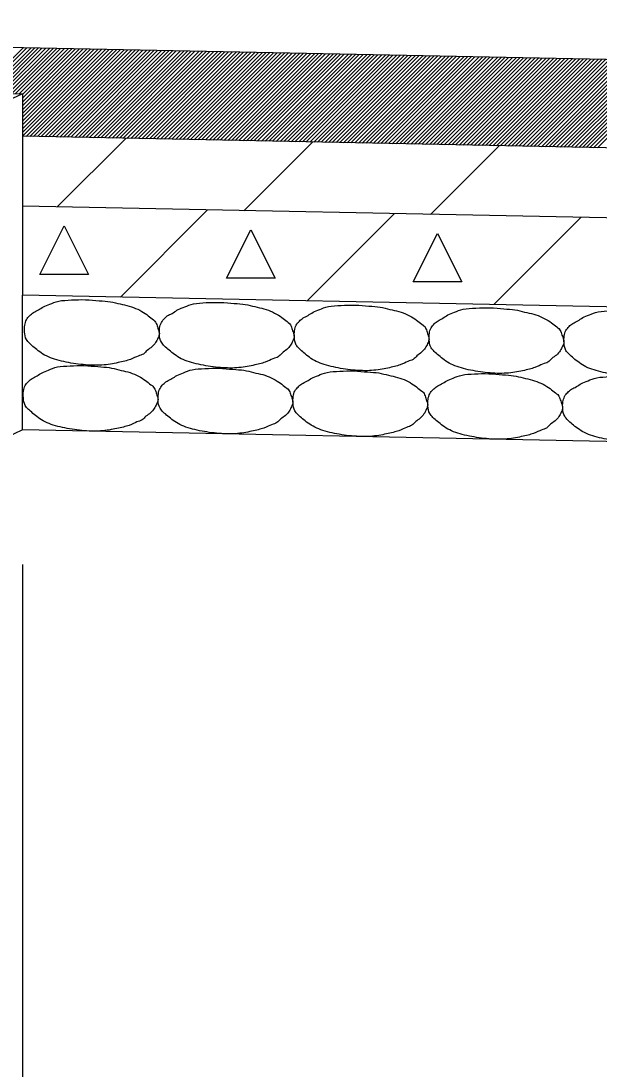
# Model space of a CAD drawing. Extents: x 2263886 to 2266026, y -3122850 to -3121850.
# Drawn here: x 2265513.559 to 2265515.706, y -3122288.973 to -3122285.082 of the extents above; entities that cross this region are included whole.
import ezdxf

# ---------------------------------------------------------------- set-up
doc = ezdxf.new("R2010")
doc.units = 0
doc.layers.add('R_Border Prem', color=7, linetype='Continuous')

msp = doc.modelspace()

# ---------------------------------------------------------------- linework, layer by layer
at = {"layer": 'R_Border Prem'}
for p, q in [((2265513.568, -3122285.1822), (2265508.568, -3122285.0822)), ((2265513.4009, -3122285.3489), (2265513.5676, -3122285.1822)), ((2265513.4148, -3122285.3491), (2265513.5815, -3122285.1824)), ((2265513.4286, -3122285.3494), (2265513.5953, -3122285.1827)), ((2265513.4425, -3122285.3497), (2265513.6092, -3122285.183)), ((2265513.4564, -3122285.35), (2265513.6231, -3122285.1833)), ((2265513.4702, -3122285.3503), (2265513.6369, -3122285.1836)), ((2265513.4841, -3122285.3505), (2265513.6508, -3122285.1838)), ((2265513.498, -3122285.3508), (2265513.6647, -3122285.1841)), ((2265513.5118, -3122285.3511), (2265513.6785, -3122285.1844)), ((2265513.5257, -3122285.3514), (2265513.6924, -3122285.1847)), ((2265513.5395, -3122285.3516), (2265513.7062, -3122285.1849)), ((2265513.5534, -3122285.3519), (2265513.7201, -3122285.1852)), ((2265513.5646, -3122285.3549), (2265513.734, -3122285.1855)), ((2265513.5646, -3122285.369), (2265513.7478, -3122285.1858)), ((2265513.5646, -3122285.3832), (2265513.7617, -3122285.186)), ((2265513.5646, -3122285.3973), (2265513.7756, -3122285.1863)), ((2265513.5646, -3122285.4115), (2265513.7894, -3122285.1866)), ((2265513.5646, -3122285.4256), (2265513.8033, -3122285.1869)), ((2265513.5646, -3122285.4397), (2265513.8172, -3122285.1872)), ((2265513.5646, -3122285.4539), (2265513.831, -3122285.1874)), ((2265513.5646, -3122285.468), (2265513.8449, -3122285.1877)), ((2265513.5646, -3122285.4822), (2265513.8588, -3122285.188)), ((2265513.5646, -3122285.4963), (2265513.8726, -3122285.1883)), ((2265520.568, -3122285.3222), (2265513.568, -3122285.1822)), ((2265513.5647, -3122285.5103), (2265513.8865, -3122285.1885)), ((2265513.5786, -3122285.5106), (2265513.9004, -3122285.1888)), ((2265513.5924, -3122285.5109), (2265513.9142, -3122285.1891)), ((2265513.6063, -3122285.5112), (2265513.9281, -3122285.1894)), ((2265513.6202, -3122285.5114), (2265513.9419, -3122285.1897)), ((2265513.634, -3122285.5117), (2265513.9558, -3122285.1899)), ((2265513.6479, -3122285.512), (2265513.9697, -3122285.1902)), ((2265513.6618, -3122285.5123), (2265513.9835, -3122285.1905)), ((2265513.6756, -3122285.5126), (2265513.9974, -3122285.1908)), ((2265513.6895, -3122285.5128), (2265514.0113, -3122285.191)), ((2265513.7033, -3122285.5131), (2265514.0251, -3122285.1913)), ((2265513.7172, -3122285.5134), (2265514.039, -3122285.1916)), ((2265513.7311, -3122285.5137), (2265514.0529, -3122285.1919)), ((2265513.7449, -3122285.5139), (2265514.0667, -3122285.1921)), ((2265513.7588, -3122285.5142), (2265514.0806, -3122285.1924)), ((2265513.7727, -3122285.5145), (2265514.0945, -3122285.1927)), ((2265513.7865, -3122285.5148), (2265514.1083, -3122285.193)), ((2265513.8004, -3122285.515), (2265514.1222, -3122285.1933)), ((2265513.8143, -3122285.5153), (2265514.1361, -3122285.1935)), ((2265513.8281, -3122285.5156), (2265514.1499, -3122285.1938)), ((2265513.842, -3122285.5159), (2265514.1638, -3122285.1941)), ((2265513.8559, -3122285.5162), (2265514.1777, -3122285.1944)), ((2265513.8697, -3122285.5164), (2265514.1915, -3122285.1946)), ((2265513.8836, -3122285.5167), (2265514.2054, -3122285.1949)), ((2265513.8975, -3122285.517), (2265514.2192, -3122285.1952)), ((2265513.9113, -3122285.5173), (2265514.2331, -3122285.1955)), ((2265513.9252, -3122285.5175), (2265514.247, -3122285.1958)), ((2265513.939, -3122285.5178), (2265514.2608, -3122285.196)), ((2265513.9529, -3122285.5181), (2265514.2747, -3122285.1963)), ((2265513.9668, -3122285.5184), (2265514.2886, -3122285.1966)), ((2265513.9806, -3122285.5187), (2265514.3024, -3122285.1969)), ((2265513.9945, -3122285.5189), (2265514.3163, -3122285.1971)), ((2265514.0084, -3122285.5192), (2265514.3302, -3122285.1974)), ((2265514.0222, -3122285.5195), (2265514.344, -3122285.1977)), ((2265514.0361, -3122285.5198), (2265514.3579, -3122285.198)), ((2265514.05, -3122285.52), (2265514.3718, -3122285.1982)), ((2265514.0638, -3122285.5203), (2265514.3856, -3122285.1985)), ((2265514.0777, -3122285.5206), (2265514.3995, -3122285.1988)), ((2265514.0916, -3122285.5209), (2265514.4134, -3122285.1991)), ((2265514.1054, -3122285.5211), (2265514.4272, -3122285.1994)), ((2265514.1193, -3122285.5214), (2265514.4411, -3122285.1996)), ((2265514.1332, -3122285.5217), (2265514.4549, -3122285.1999)), ((2265514.147, -3122285.522), (2265514.4688, -3122285.2002)), ((2265514.1609, -3122285.5223), (2265514.4827, -3122285.2005)), ((2265514.1748, -3122285.5225), (2265514.4965, -3122285.2007)), ((2265514.1886, -3122285.5228), (2265514.5104, -3122285.201)), ((2265514.2025, -3122285.5231), (2265514.5243, -3122285.2013)), ((2265514.2163, -3122285.5234), (2265514.5381, -3122285.2016)), ((2265514.2302, -3122285.5236), (2265514.552, -3122285.2019)), ((2265514.2441, -3122285.5239), (2265514.5659, -3122285.2021)), ((2265514.2579, -3122285.5242), (2265514.5797, -3122285.2024)), ((2265514.2718, -3122285.5245), (2265514.5936, -3122285.2027)), ((2265514.2857, -3122285.5248), (2265514.6075, -3122285.203)), ((2265514.2995, -3122285.525), (2265514.6213, -3122285.2032)), ((2265514.3134, -3122285.5253), (2265514.6352, -3122285.2035)), ((2265514.3273, -3122285.5256), (2265514.6491, -3122285.2038)), ((2265514.3411, -3122285.5259), (2265514.6629, -3122285.2041)), ((2265514.355, -3122285.5261), (2265514.6768, -3122285.2043)), ((2265514.3689, -3122285.5264), (2265514.6907, -3122285.2046)), ((2265514.3827, -3122285.5267), (2265514.7045, -3122285.2049)), ((2265514.3966, -3122285.527), (2265514.7184, -3122285.2052)), ((2265514.4105, -3122285.5272), (2265514.7322, -3122285.2055)), ((2265514.4243, -3122285.5275), (2265514.7461, -3122285.2057)), ((2265514.4382, -3122285.5278), (2265514.76, -3122285.206)), ((2265514.452, -3122285.5281), (2265514.7738, -3122285.2063)), ((2265514.4659, -3122285.5284), (2265514.7877, -3122285.2066)), ((2265514.4798, -3122285.5286), (2265514.8016, -3122285.2068)), ((2265514.4936, -3122285.5289), (2265514.8154, -3122285.2071)), ((2265514.5075, -3122285.5292), (2265514.8293, -3122285.2074)), ((2265514.5214, -3122285.5295), (2265514.8432, -3122285.2077)), ((2265514.5352, -3122285.5297), (2265514.857, -3122285.208)), ((2265514.5491, -3122285.53), (2265514.8709, -3122285.2082)), ((2265514.563, -3122285.5303), (2265514.8848, -3122285.2085)), ((2265514.5768, -3122285.5306), (2265514.8986, -3122285.2088)), ((2265514.5907, -3122285.5309), (2265514.9125, -3122285.2091)), ((2265514.6046, -3122285.5311), (2265514.9264, -3122285.2093)), ((2265514.6184, -3122285.5314), (2265514.9402, -3122285.2096)), ((2265514.6323, -3122285.5317), (2265514.9541, -3122285.2099)), ((2265514.6462, -3122285.532), (2265514.9679, -3122285.2102)), ((2265514.66, -3122285.5322), (2265514.9818, -3122285.2104)), ((2265514.6739, -3122285.5325), (2265514.9957, -3122285.2107)), ((2265514.6877, -3122285.5328), (2265515.0095, -3122285.211)), ((2265514.7016, -3122285.5331), (2265515.0234, -3122285.2113)), ((2265514.7155, -3122285.5333), (2265515.0373, -3122285.2116)), ((2265514.7293, -3122285.5336), (2265515.0511, -3122285.2118)), ((2265514.7432, -3122285.5339), (2265515.065, -3122285.2121)), ((2265514.7571, -3122285.5342), (2265515.0789, -3122285.2124)), ((2265514.7709, -3122285.5345), (2265515.0927, -3122285.2127)), ((2265514.7848, -3122285.5347), (2265515.1066, -3122285.2129)), ((2265514.7987, -3122285.535), (2265515.1205, -3122285.2132)), ((2265514.8125, -3122285.5353), (2265515.1343, -3122285.2135)), ((2265514.8264, -3122285.5356), (2265515.1482, -3122285.2138)), ((2265514.8403, -3122285.5358), (2265515.1621, -3122285.2141)), ((2265514.8541, -3122285.5361), (2265515.1759, -3122285.2143)), ((2265514.868, -3122285.5364), (2265515.1898, -3122285.2146)), ((2265514.8819, -3122285.5367), (2265515.2036, -3122285.2149)), ((2265514.8957, -3122285.537), (2265515.2175, -3122285.2152)), ((2265514.9096, -3122285.5372), (2265515.2314, -3122285.2154)), ((2265514.9235, -3122285.5375), (2265515.2452, -3122285.2157)), ((2265514.9373, -3122285.5378), (2265515.2591, -3122285.216)), ((2265514.9512, -3122285.5381), (2265515.273, -3122285.2163)), ((2265514.965, -3122285.5383), (2265515.2868, -3122285.2165)), ((2265514.9789, -3122285.5386), (2265515.3007, -3122285.2168)), ((2265514.9928, -3122285.5389), (2265515.3146, -3122285.2171)), ((2265515.0066, -3122285.5392), (2265515.3284, -3122285.2174)), ((2265515.0205, -3122285.5395), (2265515.3423, -3122285.2177)), ((2265515.0344, -3122285.5397), (2265515.3562, -3122285.2179)), ((2265515.0482, -3122285.54), (2265515.37, -3122285.2182)), ((2265515.0621, -3122285.5403), (2265515.3839, -3122285.2185)), ((2265515.076, -3122285.5406), (2265515.3978, -3122285.2188)), ((2265515.0898, -3122285.5408), (2265515.4116, -3122285.219)), ((2265515.1037, -3122285.5411), (2265515.4255, -3122285.2193)), ((2265515.1176, -3122285.5414), (2265515.4394, -3122285.2196)), ((2265515.1314, -3122285.5417), (2265515.4532, -3122285.2199)), ((2265515.1453, -3122285.5419), (2265515.4671, -3122285.2202)), ((2265515.1592, -3122285.5422), (2265515.4809, -3122285.2204)), ((2265515.173, -3122285.5425), (2265515.4948, -3122285.2207)), ((2265515.1869, -3122285.5428), (2265515.5087, -3122285.221)), ((2265515.2007, -3122285.5431), (2265515.5225, -3122285.2213)), ((2265515.2146, -3122285.5433), (2265515.5364, -3122285.2215)), ((2265515.2285, -3122285.5436), (2265515.5503, -3122285.2218)), ((2265515.2423, -3122285.5439), (2265515.5641, -3122285.2221)), ((2265515.2562, -3122285.5442), (2265515.578, -3122285.2224)), ((2265515.2701, -3122285.5444), (2265515.5919, -3122285.2226)), ((2265515.2839, -3122285.5447), (2265515.6057, -3122285.2229)), ((2265515.2978, -3122285.545), (2265515.6196, -3122285.2232)), ((2265515.3117, -3122285.5453), (2265515.6335, -3122285.2235)), ((2265515.3255, -3122285.5456), (2265515.6473, -3122285.2238)), ((2265515.3394, -3122285.5458), (2265515.6612, -3122285.224)), ((2265515.3533, -3122285.5461), (2265515.6751, -3122285.2243)), ((2265515.3671, -3122285.5464), (2265515.6889, -3122285.2246)), ((2265515.381, -3122285.5467), (2265515.7028, -3122285.2249)), ((2265515.3949, -3122285.5469), (2265515.7166, -3122285.2251)), ((2265515.4087, -3122285.5472), (2265515.7305, -3122285.2254)), ((2265515.4226, -3122285.5475), (2265515.7444, -3122285.2257)), ((2265515.4365, -3122285.5478), (2265515.7582, -3122285.226)), ((2265515.4503, -3122285.548), (2265515.7721, -3122285.2263)), ((2265515.4642, -3122285.5483), (2265515.786, -3122285.2265)), ((2265515.478, -3122285.5486), (2265515.7998, -3122285.2268)), ((2265515.4919, -3122285.5489), (2265515.8137, -3122285.2271)), ((2265508.5646, -3122285.2521), (2265513.5646, -3122285.3521)), ((2265515.5058, -3122285.5492), (2265515.8276, -3122285.2274)), ((2265515.5196, -3122285.5494), (2265515.8414, -3122285.2276)), ((2265515.5335, -3122285.5497), (2265515.8553, -3122285.2279)), ((2265515.5474, -3122285.55), (2265515.8692, -3122285.2282)), ((2265515.5612, -3122285.5503), (2265515.883, -3122285.2285)), ((2265515.5751, -3122285.5505), (2265515.8969, -3122285.2287)), ((2265515.589, -3122285.5508), (2265515.9108, -3122285.229)), ((2265515.6028, -3122285.5511), (2265515.9246, -3122285.2293)), ((2265515.6167, -3122285.5514), (2265515.9385, -3122285.2296)), ((2265515.6306, -3122285.5517), (2265515.9524, -3122285.2299)), ((2265515.6444, -3122285.5519), (2265515.9662, -3122285.2301)), ((2265515.6583, -3122285.5522), (2265515.9801, -3122285.2304)), ((2265515.6722, -3122285.5525), (2265515.9939, -3122285.2307)), ((2265515.686, -3122285.5528), (2265516.0078, -3122285.231)), ((2265515.6999, -3122285.553), (2265516.0217, -3122285.2312)), ((2265513.5646, -3122285.3521), (2265511.0768, -3122286.5242)), ((2265513.5646, -3122285.3521), (2265513.5646, -3122285.5103)), ((2265513.5646, -3122285.5103), (2265513.5646, -3122285.7701)), ((2265520.7337, -3122285.6537), (2265513.5646, -3122285.5103)), ((2265513.6937, -3122285.7727), (2265513.9484, -3122285.518)), ((2265514.3869, -3122285.7866), (2265514.6416, -3122285.5319)), ((2265515.0801, -3122285.8005), (2265515.3349, -3122285.5457)), ((2265520.865, -3122285.9162), (2265513.5646, -3122285.7701)), ((2265513.5646, -3122285.7701), (2265513.5646, -3122286.1002)), ((2265514.2523, -3122285.7839), (2265513.9287, -3122286.1075)), ((2265514.9455, -3122285.7978), (2265514.6219, -3122286.1214)), ((2265515.6388, -3122285.8116), (2265515.3152, -3122286.1352)), ((2265521.0317, -3122286.2496), (2265513.5646, -3122286.1002)), ((2265513.5646, -3122286.6003), (2265513.5646, -3122286.1002)), ((2265513.5646, -3122286.6003), (2265511.0768, -3122287.7723)), ((2265532.2124, -3122286.9733), (2265513.5646, -3122286.6003)), ((2265513.5646, -3122287.1004), (2265513.5646, -3122289.9622))]:
    msp.add_line(p, q, dxfattribs=at)
for points in [[(2265513.8095, -3122286.0231), (2265513.6295, -3122286.0231), (2265513.7195, -3122285.8431)], [(2265514.5027, -3122286.037), (2265514.3227, -3122286.037), (2265514.4127, -3122285.857)], [(2265515.196, -3122286.0509), (2265515.016, -3122286.0509), (2265515.106, -3122285.8709)]]:
    msp.add_lwpolyline(points, close=True, dxfattribs=at)
for points in [[(2265514.0538, -3122286.1936), (2265514.0583, -3122286.1978), (2265514.0638, -3122286.2092), (2265514.0683, -3122286.2268), (2265514.0758, -3122286.2426), (2265514.0678, -3122286.2602), (2265514.0605, -3122286.2761), (2265514.0458, -3122286.2933), (2265514.0272, -3122286.304), (2265514.0152, -3122286.321), (2265513.995, -3122286.3245), (2265513.969, -3122286.3394), (2265513.922, -3122286.3507), (2265513.8615, -3122286.3621), (2265513.7904, -3122286.3596), (2265513.7169, -3122286.3481), (2265513.65, -3122286.3287), (2265513.6063, -3122286.293), (2265513.5754, -3122286.2655), (2265513.5724, -3122286.2364), (2265513.5724, -3122286.2113), (2265513.5788, -3122286.1903), (2265513.5913, -3122286.1761), (2265513.6048, -3122286.1641), (2265513.6244, -3122286.156), (2265513.6414, -3122286.1427), (2265513.6659, -3122286.1344), (2265513.6964, -3122286.1202), (2265513.746, -3122286.118), (2265513.7988, -3122286.1156), (2265513.8516, -3122286.1215), (2265513.8924, -3122286.1228), (2265513.9274, -3122286.1335), (2265513.9613, -3122286.1396), (2265513.9934, -3122286.1519), (2265514.0225, -3122286.1685), (2265514.0416, -3122286.1845), (2265514.0549, -3122286.1938), (2265514.0582, -3122286.1982)], [(2265514.5546, -3122286.2036), (2265514.5591, -3122286.2078), (2265514.5646, -3122286.2192), (2265514.5691, -3122286.2368), (2265514.5766, -3122286.2526), (2265514.5686, -3122286.2702), (2265514.5612, -3122286.2861), (2265514.5466, -3122286.3033), (2265514.528, -3122286.314), (2265514.516, -3122286.331), (2265514.4958, -3122286.3345), (2265514.4698, -3122286.3494), (2265514.4228, -3122286.3607), (2265514.3623, -3122286.3722), (2265514.2912, -3122286.3696), (2265514.2177, -3122286.3581), (2265514.1508, -3122286.3387), (2265514.1071, -3122286.303), (2265514.0762, -3122286.2755), (2265514.0732, -3122286.2464), (2265514.0732, -3122286.2214), (2265514.0796, -3122286.2004), (2265514.0921, -3122286.1861), (2265514.1056, -3122286.1742), (2265514.1252, -3122286.166), (2265514.1422, -3122286.1527), (2265514.1667, -3122286.1444), (2265514.1972, -3122286.1302), (2265514.2468, -3122286.128), (2265514.2996, -3122286.1256), (2265514.3524, -3122286.1315), (2265514.3932, -3122286.1329), (2265514.4281, -3122286.1435), (2265514.462, -3122286.1497), (2265514.4942, -3122286.1619), (2265514.5233, -3122286.1785), (2265514.5424, -3122286.1945), (2265514.5557, -3122286.2038), (2265514.559, -3122286.2082)], [(2265515.0553, -3122286.2137), (2265515.0599, -3122286.2178), (2265515.0654, -3122286.2292), (2265515.0699, -3122286.2469), (2265515.0774, -3122286.2627), (2265515.0694, -3122286.2802), (2265515.062, -3122286.2961), (2265515.0474, -3122286.3133), (2265515.0288, -3122286.324), (2265515.0168, -3122286.3411), (2265514.9966, -3122286.3445), (2265514.9705, -3122286.3594), (2265514.9236, -3122286.3707), (2265514.8631, -3122286.3822), (2265514.792, -3122286.3796), (2265514.7185, -3122286.3681), (2265514.6516, -3122286.3487), (2265514.6079, -3122286.3131), (2265514.577, -3122286.2856), (2265514.574, -3122286.2564), (2265514.574, -3122286.2314), (2265514.5803, -3122286.2104), (2265514.5929, -3122286.1961), (2265514.6064, -3122286.1842), (2265514.626, -3122286.176), (2265514.643, -3122286.1627), (2265514.6675, -3122286.1544), (2265514.698, -3122286.1402), (2265514.7476, -3122286.138), (2265514.8004, -3122286.1356), (2265514.8532, -3122286.1415), (2265514.894, -3122286.1429), (2265514.9289, -3122286.1535), (2265514.9628, -3122286.1597), (2265514.995, -3122286.1719), (2265515.024, -3122286.1885), (2265515.0432, -3122286.2045), (2265515.0564, -3122286.2138), (2265515.0598, -3122286.2183)], [(2265515.5561, -3122286.2237), (2265515.5607, -3122286.2278), (2265515.5662, -3122286.2392), (2265515.5706, -3122286.2569), (2265515.5782, -3122286.2727), (2265515.5702, -3122286.2903), (2265515.5628, -3122286.3061), (2265515.5482, -3122286.3234), (2265515.5296, -3122286.334), (2265515.5176, -3122286.3511), (2265515.4974, -3122286.3545), (2265515.4713, -3122286.3694), (2265515.4244, -3122286.3807), (2265515.3638, -3122286.3922), (2265515.2928, -3122286.3896), (2265515.2193, -3122286.3781), (2265515.1524, -3122286.3587), (2265515.1087, -3122286.3231), (2265515.0778, -3122286.2956), (2265515.0748, -3122286.2664), (2265515.0748, -3122286.2414), (2265515.0811, -3122286.2204), (2265515.0937, -3122286.2061), (2265515.1072, -3122286.1942), (2265515.1268, -3122286.186), (2265515.1438, -3122286.1728), (2265515.1682, -3122286.1644), (2265515.1988, -3122286.1502), (2265515.2484, -3122286.148), (2265515.3012, -3122286.1456), (2265515.354, -3122286.1515), (2265515.3947, -3122286.1529), (2265515.4297, -3122286.1635), (2265515.4636, -3122286.1697), (2265515.4958, -3122286.1819), (2265515.5248, -3122286.1985), (2265515.544, -3122286.2146), (2265515.5572, -3122286.2239), (2265515.5605, -3122286.2283)], [(2265516.0569, -3122286.2337), (2265516.0615, -3122286.2378), (2265516.067, -3122286.2492), (2265516.0714, -3122286.2669), (2265516.079, -3122286.2827), (2265516.071, -3122286.3003), (2265516.0636, -3122286.3161), (2265516.049, -3122286.3334), (2265516.0303, -3122286.344), (2265516.0184, -3122286.3611), (2265515.9982, -3122286.3646), (2265515.9721, -3122286.3795), (2265515.9252, -3122286.3908), (2265515.8646, -3122286.4022), (2265515.7935, -3122286.3996), (2265515.7201, -3122286.3881), (2265515.6532, -3122286.3687), (2265515.6095, -3122286.3331), (2265515.5785, -3122286.3056), (2265515.5756, -3122286.2764), (2265515.5756, -3122286.2514), (2265515.5819, -3122286.2304), (2265515.5945, -3122286.2161), (2265515.608, -3122286.2042), (2265515.6276, -3122286.1961), (2265515.6445, -3122286.1828), (2265515.669, -3122286.1744), (2265515.6996, -3122286.1602), (2265515.7492, -3122286.1581), (2265515.802, -3122286.1556), (2265515.8548, -3122286.1615), (2265515.8955, -3122286.1629), (2265515.9305, -3122286.1736), (2265515.9644, -3122286.1797), (2265515.9966, -3122286.192), (2265516.0256, -3122286.2085), (2265516.0448, -3122286.2246), (2265516.058, -3122286.2339), (2265516.0613, -3122286.2383)], [(2265514.0489, -3122286.4382), (2265514.0534, -3122286.4424), (2265514.0589, -3122286.4538), (2265514.0634, -3122286.4714), (2265514.0709, -3122286.4872), (2265514.0629, -3122286.5048), (2265514.0556, -3122286.5207), (2265514.0409, -3122286.5379), (2265514.0223, -3122286.5485), (2265514.0103, -3122286.5656), (2265513.9901, -3122286.5691), (2265513.9641, -3122286.584), (2265513.9171, -3122286.5953), (2265513.8566, -3122286.6067), (2265513.7855, -3122286.6042), (2265513.712, -3122286.5927), (2265513.6451, -3122286.5733), (2265513.6014, -3122286.5376), (2265513.5705, -3122286.5101), (2265513.5676, -3122286.481), (2265513.5675, -3122286.4559), (2265513.5739, -3122286.4349), (2265513.5865, -3122286.4207), (2265513.5999, -3122286.4087), (2265513.6195, -3122286.4006), (2265513.6365, -3122286.3873), (2265513.661, -3122286.379), (2265513.6916, -3122286.3647), (2265513.7411, -3122286.3626), (2265513.7939, -3122286.3602), (2265513.8468, -3122286.3661), (2265513.8875, -3122286.3674), (2265513.9225, -3122286.3781), (2265513.9564, -3122286.3842), (2265513.9885, -3122286.3965), (2265514.0176, -3122286.413), (2265514.0368, -3122286.4291), (2265514.05, -3122286.4384), (2265514.0533, -3122286.4428)], [(2265514.5497, -3122286.4482), (2265514.5542, -3122286.4524), (2265514.5597, -3122286.4638), (2265514.5642, -3122286.4814), (2265514.5717, -3122286.4972), (2265514.5637, -3122286.5148), (2265514.5564, -3122286.5307), (2265514.5417, -3122286.5479), (2265514.5231, -3122286.5586), (2265514.5111, -3122286.5756), (2265514.4909, -3122286.5791), (2265514.4649, -3122286.594), (2265514.4179, -3122286.6053), (2265514.3574, -3122286.6168), (2265514.2863, -3122286.6142), (2265514.2128, -3122286.6027), (2265514.1459, -3122286.5833), (2265514.1022, -3122286.5476), (2265514.0713, -3122286.5201), (2265514.0683, -3122286.491), (2265514.0683, -3122286.466), (2265514.0747, -3122286.445), (2265514.0872, -3122286.4307), (2265514.1007, -3122286.4187), (2265514.1203, -3122286.4106), (2265514.1373, -3122286.3973), (2265514.1618, -3122286.389), (2265514.1923, -3122286.3748), (2265514.2419, -3122286.3726), (2265514.2947, -3122286.3702), (2265514.3475, -3122286.3761), (2265514.3883, -3122286.3774), (2265514.4233, -3122286.3881), (2265514.4572, -3122286.3942), (2265514.4893, -3122286.4065), (2265514.5184, -3122286.4231), (2265514.5375, -3122286.4391), (2265514.5508, -3122286.4484), (2265514.5541, -3122286.4528)], [(2265515.0505, -3122286.4583), (2265515.055, -3122286.4624), (2265515.0605, -3122286.4738), (2265515.065, -3122286.4915), (2265515.0725, -3122286.5073), (2265515.0645, -3122286.5248), (2265515.0571, -3122286.5407), (2265515.0425, -3122286.5579), (2265515.0239, -3122286.5686), (2265515.0119, -3122286.5856), (2265514.9917, -3122286.5891), (2265514.9657, -3122286.604), (2265514.9187, -3122286.6153), (2265514.8582, -3122286.6268), (2265514.7871, -3122286.6242), (2265514.7136, -3122286.6127), (2265514.6467, -3122286.5933), (2265514.603, -3122286.5576), (2265514.5721, -3122286.5302), (2265514.5691, -3122286.501), (2265514.5691, -3122286.476), (2265514.5755, -3122286.455), (2265514.588, -3122286.4407), (2265514.6015, -3122286.4288), (2265514.6211, -3122286.4206), (2265514.6381, -3122286.4073), (2265514.6626, -3122286.399), (2265514.6931, -3122286.3848), (2265514.7427, -3122286.3826), (2265514.7955, -3122286.3802), (2265514.8483, -3122286.3861), (2265514.8891, -3122286.3875), (2265514.924, -3122286.3981), (2265514.9579, -3122286.4043), (2265514.9901, -3122286.4165), (2265515.0192, -3122286.4331), (2265515.0383, -3122286.4491), (2265515.0516, -3122286.4584), (2265515.0549, -3122286.4628)], [(2265515.5512, -3122286.4683), (2265515.5558, -3122286.4724), (2265515.5613, -3122286.4838), (2265515.5658, -3122286.5015), (2265515.5733, -3122286.5173), (2265515.5653, -3122286.5349), (2265515.5579, -3122286.5507), (2265515.5433, -3122286.5679), (2265515.5247, -3122286.5786), (2265515.5127, -3122286.5957), (2265515.4925, -3122286.5991), (2265515.4664, -3122286.614), (2265515.4195, -3122286.6253), (2265515.3589, -3122286.6368), (2265515.2879, -3122286.6342), (2265515.2144, -3122286.6227), (2265515.1475, -3122286.6033), (2265515.1038, -3122286.5677), (2265515.0729, -3122286.5402), (2265515.0699, -3122286.511), (2265515.0699, -3122286.486), (2265515.0762, -3122286.465), (2265515.0888, -3122286.4507), (2265515.1023, -3122286.4388), (2265515.1219, -3122286.4306), (2265515.1389, -3122286.4174), (2265515.1634, -3122286.409), (2265515.1939, -3122286.3948), (2265515.2435, -3122286.3926), (2265515.2963, -3122286.3902), (2265515.3491, -3122286.3961), (2265515.3899, -3122286.3975), (2265515.4248, -3122286.4081), (2265515.4587, -3122286.4143), (2265515.4909, -3122286.4265), (2265515.5199, -3122286.4431), (2265515.5391, -3122286.4592), (2265515.5523, -3122286.4684), (2265515.5557, -3122286.4729)], [(2265516.052, -3122286.4783), (2265516.0566, -3122286.4824), (2265516.0621, -3122286.4938), (2265516.0665, -3122286.5115), (2265516.0741, -3122286.5273), (2265516.0661, -3122286.5449), (2265516.0587, -3122286.5607), (2265516.0441, -3122286.578), (2265516.0254, -3122286.5886), (2265516.0135, -3122286.6057), (2265515.9933, -3122286.6092), (2265515.9672, -3122286.624), (2265515.9203, -3122286.6354), (2265515.8597, -3122286.6468), (2265515.7887, -3122286.6442), (2265515.7152, -3122286.6327), (2265515.6483, -3122286.6133), (2265515.6046, -3122286.5777), (2265515.5737, -3122286.5502), (2265515.5707, -3122286.521), (2265515.5707, -3122286.496), (2265515.577, -3122286.475), (2265515.5896, -3122286.4607), (2265515.6031, -3122286.4488), (2265515.6227, -3122286.4406), (2265515.6396, -3122286.4274), (2265515.6641, -3122286.419), (2265515.6947, -3122286.4048), (2265515.7443, -3122286.4026), (2265515.7971, -3122286.4002), (2265515.8499, -3122286.4061), (2265515.8906, -3122286.4075), (2265515.9256, -3122286.4182), (2265515.9595, -3122286.4243), (2265515.9917, -3122286.4365), (2265516.0207, -3122286.4531), (2265516.0399, -3122286.4692), (2265516.0531, -3122286.4785), (2265516.0564, -3122286.4829)]]:
    msp.add_open_spline(points, degree=3, dxfattribs=at)

doc.saveas('drawing.dxf')
